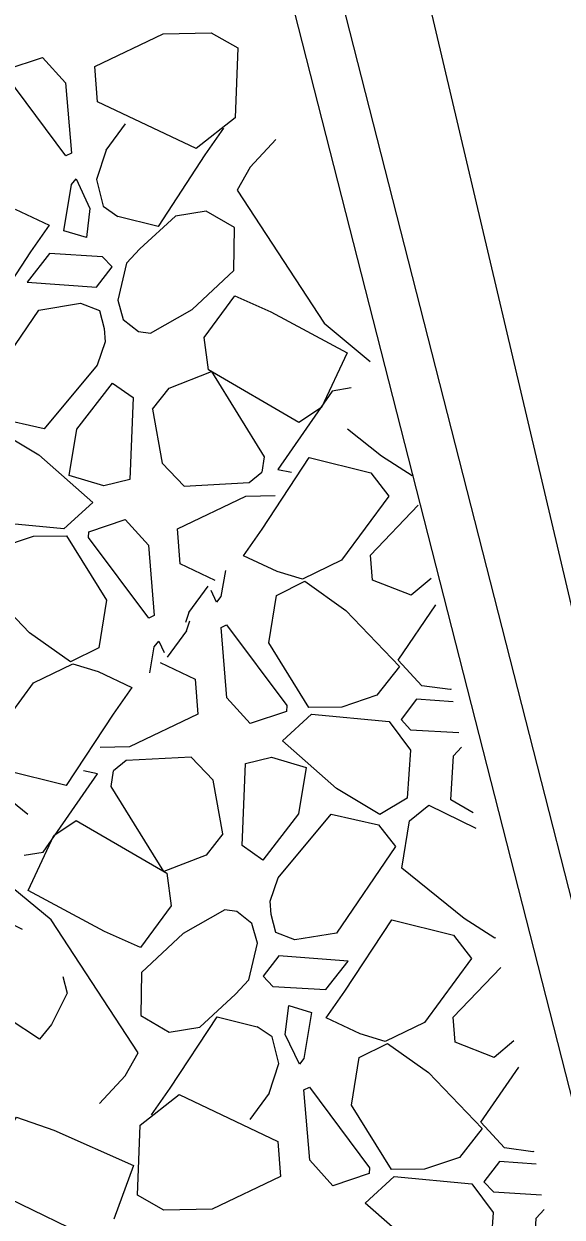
# Model space of a CAD drawing. Extents: x 3040896 to 3051146, y 687568 to 732976.
# Drawn here: x 3043984.21 to 3043996.34, y 721963.86 to 721990.78 of the extents above; entities that cross this region are included whole.
import ezdxf

# ---------------------------------------------------------------- set-up
doc = ezdxf.new("R2010")
doc.units = 0
for name, color, linetype in [('Default', 7, 'Continuous'), ('Exist Horizontal Alignment', 7, 'Continuous'), ('Exist Right of Way Line', 7, 'Continuous'), ('Exist Structure Major Bridge WW', 7, 'Continuous'), ('Exist Structure Minor Head and End Wall', 7, 'Continuous')]:
    doc.layers.add(name, color=color, linetype=linetype)

msp = doc.modelspace()

# ---------------------------------------------------------------- linework, layer by layer
at = {"layer": 'Default'}
for p, q in [((3043985.808, 721989.812), (3043987.351, 721990.549)), ((3043987.351, 721990.549), (3043988.436, 721990.575)), ((3043983.813, 721989.748), (3043984.631, 721990.02)), ((3043984.631, 721990.02), (3043985.152, 721989.444)), ((3043985.869, 721989.022), (3043985.808, 721989.812)), ((3043985.152, 721989.444), (3043985.283, 721987.857)), ((3043986.065, 721987.929), (3043986.502, 721988.524)), ((3043986.065, 721987.929), (3043985.845, 721987.265)), ((3043985.386, 721987.282), (3043985.701, 721986.611)), ((3043985.845, 721987.265), (3043985.995, 721986.664)), ((3043984.017, 721986.596), (3043984.778, 721986.236)), ((3043985.701, 721986.611), (3043985.623, 721985.957)), ((3043985.995, 721986.664), (3043986.332, 721986.435)), ((3043987.629, 721986.442), (3043986.821, 721985.703)), ((3043985.623, 721985.957), (3043985.111, 721986.11)), ((3043986.821, 721985.703), (3043986.521, 721985.378)), ((3043985.851, 721984.838), (3043986.198, 721985.294)), ((3043986.521, 721985.378), (3043986.332, 721984.547)), ((3043984.286, 721984.952), (3043985.851, 721984.838)), ((3043986.332, 721984.547), (3043986.452, 721984.108)), ((3043987.065, 721983.801), (3043988.006, 721984.334)), ((3043985.917, 721984.311), (3043986.018, 721983.905)), ((3043986.452, 721984.108), (3043986.797, 721983.836)), ((3043986.018, 721983.905), (3043986.044, 721983.602)), ((3043986.797, 721983.836), (3043987.065, 721983.801)), ((3043986.21, 721982.675), (3043986.673, 721982.348)), ((3043986.673, 721982.348), (3043986.599, 721980.499)), ((3043987.11, 721982.085), (3043987.328, 721980.871)), ((3043987.825, 721980.352), (3043987.328, 721980.871)), ((3043989.287, 721980.429), (3043989.572, 721980.665)), ((3043989.932, 721980.729), (3043990.247, 721980.663)), ((3043992.976, 721980.599), (3043992.964, 721980.584)), ((3043987.825, 721980.352), (3043989.287, 721980.429)), ((3043987.673, 721979.387), (3043989.216, 721980.123)), ((3043989.216, 721980.123), (3043989.877, 721980.139)), ((3043985.767, 721979.984), (3043985.109, 721979.388)), ((3043992.021, 721978.797), (3043993.097, 721979.923)), ((3043985.109, 721979.388), (3043983.36, 721979.554)), ((3043985.678, 721979.322), (3043986.496, 721979.595)), ((3043986.496, 721979.595), (3043987.017, 721979.018)), ((3043983.641, 721978.957), (3043984.427, 721979.225)), ((3043984.427, 721979.225), (3043985.174, 721979.232)), ((3043987.734, 721978.597), (3043987.673, 721979.387)), ((3043987.017, 721979.018), (3043987.148, 721977.432)), ((3043989.923, 721978.422), (3043989.162, 721978.782)), ((3043991.374, 721978.681), (3043990.49, 721978.25)), ((3043988.522, 721978.222), (3043987.734, 721978.597)), ((3043990.49, 721978.25), (3043989.923, 721978.422)), ((3043987.93, 721977.503), (3043988.367, 721978.098)), ((3043988.555, 721977.736), (3043988.432, 721977.997)), ((3043987.93, 721977.503), (3043987.855, 721977.277)), ((3043987.875, 721977.089), (3043987.438, 721976.494)), ((3043987.875, 721977.089), (3043987.95, 721977.315)), ((3043988.788, 721975.574), (3043988.658, 721977.161)), ((3043987.251, 721976.856), (3043987.373, 721976.595)), ((3043984.431, 721975.911), (3043985.315, 721976.343)), ((3043985.315, 721976.343), (3043985.882, 721976.17)), ((3043987.283, 721976.37), (3043988.071, 721975.996)), ((3043985.882, 721976.17), (3043986.643, 721975.81)), ((3043988.071, 721975.996), (3043988.132, 721975.206)), ((3043993.82, 721975.762), (3043993.178, 721975.85)), ((3043993.839, 721975.772), (3043993.82, 721975.762)), ((3043989.31, 721974.998), (3043988.788, 721975.574)), ((3043992.164, 721975.635), (3043991.379, 721975.368)), ((3043988.132, 721975.206), (3043986.589, 721974.469)), ((3043990.127, 721975.27), (3043989.31, 721974.998)), ((3043990.038, 721974.608), (3043990.696, 721975.204)), ((3043991.379, 721975.368), (3043990.631, 721975.361)), ((3043990.696, 721975.204), (3043992.445, 721975.039)), ((3043986.589, 721974.469), (3043985.929, 721974.453)), ((3043986.518, 721974.163), (3043986.234, 721973.927)), ((3043987.98, 721974.24), (3043986.518, 721974.163)), ((3043987.98, 721974.24), (3043988.478, 721973.721)), ((3043989.132, 721972.245), (3043989.206, 721974.093)), ((3043985.873, 721973.863), (3043985.558, 721973.929)), ((3043988.695, 721972.507), (3043988.478, 721973.721)), ((3043994.338, 721972.984), (3043993.838, 721973.273)), ((3043989.595, 721971.917), (3043989.132, 721972.245)), ((3043989.788, 721970.687), (3043989.761, 721970.99)), ((3043988.74, 721970.792), (3043987.799, 721970.258)), ((3043989.008, 721970.756), (3043988.74, 721970.792)), ((3043989.353, 721970.484), (3043989.008, 721970.756)), ((3043989.888, 721970.281), (3043989.788, 721970.687)), ((3043989.474, 721970.045), (3043989.353, 721970.484)), ((3043994.841, 721970.173), (3043994.829, 721970.158)), ((3043989.284, 721969.215), (3043989.474, 721970.045)), ((3043989.955, 721969.754), (3043989.607, 721969.298)), ((3043991.519, 721969.64), (3043989.955, 721969.754)), ((3043993.886, 721968.371), (3043994.962, 721969.497)), ((3043988.984, 721968.889), (3043989.284, 721969.215)), ((3043988.176, 721968.15), (3043988.984, 721968.889)), ((3043990.104, 721967.981), (3043990.183, 721968.635)), ((3043990.183, 721968.635), (3043990.694, 721968.482)), ((3043984.837, 721968.212), (3043984.564, 721967.876)), ((3043991.788, 721967.996), (3043991.027, 721968.356)), ((3043993.239, 721968.256), (3043992.355, 721967.824)), ((3043989.811, 721967.928), (3043989.473, 721968.157)), ((3043989.96, 721967.327), (3043989.811, 721967.928)), ((3043990.42, 721967.31), (3043990.104, 721967.981)), ((3043992.355, 721967.824), (3043991.788, 721967.996)), ((3043989.74, 721966.663), (3043989.96, 721967.327)), ((3043989.74, 721966.663), (3043989.303, 721966.069)), ((3043990.653, 721965.148), (3043990.523, 721966.735)), ((3043989.936, 721965.57), (3043989.997, 721964.78)), ((3043994.029, 721965.209), (3043993.244, 721964.942)), ((3043995.685, 721965.337), (3043995.043, 721965.424)), ((3043995.704, 721965.346), (3043995.685, 721965.337)), ((3043991.175, 721964.572), (3043990.653, 721965.148)), ((3043993.244, 721964.942), (3043992.496, 721964.935)), ((3043989.997, 721964.78), (3043988.454, 721964.043)), ((3043991.993, 721964.845), (3043991.175, 721964.572)), ((3043991.903, 721964.182), (3043992.561, 721964.778)), ((3043992.561, 721964.778), (3043994.31, 721964.613)), ((3043988.454, 721964.043), (3043987.369, 721964.018))]:
    msp.add_line(p, q, dxfattribs=at)
for points in [[(3043988.436, 721990.575), (3043989.034, 721990.234), (3043988.971, 721988.656), (3043988.094, 721987.964), (3043985.869, 721989.022)], [(3043985.283, 721987.857), (3043985.159, 721987.798), (3043983.803, 721989.617), (3043983.813, 721989.748)], [(3043988.714, 721988.423), (3043988.293, 721987.822), (3043987.238, 721986.209), (3043986.332, 721986.435)], [(3043989.887, 721988.169), (3043989.308, 721987.543), (3043989.018, 721987.023), (3043990.98, 721984.026), (3043992.014, 721983.165)], [(3043985.111, 721986.11), (3043985.286, 721987.154), (3043985.386, 721987.282)], [(3043988.958, 721986.185), (3043988.318, 721986.554), (3043987.629, 721986.442)], [(3043984.778, 721986.236), (3043984.357, 721985.635), (3043983.302, 721984.022), (3043981.912, 721984.369), (3043981.506, 721984.895), (3043982.566, 721986.337)], [(3043988.006, 721984.334), (3043988.94, 721985.215), (3043988.958, 721986.185)], [(3043986.198, 721985.294), (3043985.986, 721985.525), (3043984.785, 721985.597), (3043984.286, 721984.952)], [(3043988.966, 721984.646), (3043989.777, 721984.285), (3043991.495, 721983.36), (3043990.917, 721982.121), (3043990.412, 721981.783), (3043988.372, 721982.971), (3043988.276, 721983.706), (3043988.966, 721984.646)], [(3043986.044, 721983.602), (3043985.862, 721983.077), (3043984.671, 721981.64), (3043983.6, 721981.88), (3043983.22, 721982.371), (3043984.545, 721984.323), (3043985.489, 721984.476), (3043985.917, 721984.311)], [(3043987.11, 721982.085), (3043987.488, 721982.562), (3043988.44, 721982.934), (3043989.628, 721981.015), (3043989.572, 721980.665)], [(3043985.23, 721980.591), (3043985.405, 721981.635), (3043986.21, 721982.675)], [(3043991.591, 721982.566), (3043991.159, 721982.496), (3043989.932, 721980.729)], [(3043983.36, 721979.554), (3043982.88, 721980.198), (3043982.959, 721981.279), (3043983.567, 721981.645), (3043984.547, 721981.059), (3043985.767, 721979.984)], [(3043992.964, 721980.584), (3043992.27, 721981.024), (3043991.507, 721981.637)], [(3043989.162, 721978.782), (3043989.583, 721979.383), (3043990.639, 721980.995), (3043992.028, 721980.649), (3043992.435, 721980.123), (3043991.374, 721978.681)], [(3043986.599, 721980.499), (3043986.011, 721980.358), (3043985.23, 721980.591)], [(3043985.174, 721979.232), (3043986.073, 721977.779), (3043985.9, 721976.705), (3043985.262, 721976.385)], [(3043987.148, 721977.432), (3043987.024, 721977.372), (3043985.668, 721979.191), (3043985.678, 721979.322)], [(3043985.262, 721976.385), (3043984.34, 721977.044), (3043983.127, 721978.307), (3043983.641, 721978.957)], [(3043993.393, 721978.265), (3043992.943, 721977.892), (3043992.068, 721978.233), (3043992.021, 721978.797)], [(3043988.753, 721978.451), (3043988.654, 721977.864), (3043988.555, 721977.736)], [(3043990.631, 721975.361), (3043989.732, 721976.813), (3043989.905, 721977.887), (3043990.543, 721978.208)], [(3043990.543, 721978.208), (3043991.466, 721977.548), (3043992.678, 721976.285), (3043992.164, 721975.635)], [(3043993.178, 721975.85), (3043992.647, 721976.428), (3043993.499, 721977.673)], [(3043988.658, 721977.161), (3043988.781, 721977.22), (3043990.137, 721975.401), (3043990.127, 721975.27)], [(3043987.053, 721976.141), (3043987.151, 721976.728), (3043987.251, 721976.856)], [(3043986.643, 721975.81), (3043986.222, 721975.209), (3043985.167, 721973.597), (3043983.777, 721973.943), (3043983.371, 721974.469), (3043984.431, 721975.911)], [(3043993.891, 721975.483), (3043993.064, 721975.543), (3043992.716, 721975.087), (3043992.928, 721974.857), (3043994.015, 721974.791)], [(3043992.445, 721975.039), (3043992.925, 721974.395), (3043992.847, 721973.314), (3043992.238, 721972.947), (3043991.258, 721973.534), (3043990.038, 721974.608)], [(3043993.838, 721973.273), (3043993.894, 721974.269), (3043994.073, 721974.465)], [(3043989.206, 721974.093), (3043989.794, 721974.234), (3043990.576, 721974.001)], [(3043982.841, 721974.009), (3043983.536, 721973.569), (3043984.298, 721972.955)], [(3043984.214, 721972.026), (3043984.646, 721972.096), (3043985.873, 721973.863)], [(3043988.695, 721972.507), (3043988.317, 721972.03), (3043987.365, 721971.658), (3043986.177, 721973.577), (3043986.234, 721973.927)], [(3043990.576, 721974.001), (3043990.4, 721972.957), (3043989.595, 721971.917)], [(3043994.829, 721970.158), (3043994.135, 721970.598), (3043992.728, 721971.731), (3043992.901, 721972.805), (3043993.34, 721973.153), (3043994.4, 721972.638)], [(3043986.839, 721969.946), (3043986.029, 721970.307), (3043984.31, 721971.232), (3043984.888, 721972.471), (3043985.393, 721972.81), (3043987.433, 721971.621), (3043987.529, 721970.887), (3043986.839, 721969.946)], [(3043989.761, 721970.99), (3043989.943, 721971.516), (3043991.134, 721972.953), (3043992.206, 721972.712), (3043992.585, 721972.221), (3043991.26, 721970.269), (3043990.317, 721970.116), (3043989.888, 721970.281)], [(3043985.918, 721966.423), (3043986.497, 721967.05), (3043986.788, 721967.569), (3043984.825, 721970.566), (3043983.791, 721971.427)], [(3043984.564, 721967.876), (3043983.876, 721968.326), (3043982.485, 721969.479), (3043982.673, 721970.55), (3043983.118, 721970.892), (3043984.17, 721970.362)], [(3043991.027, 721968.356), (3043991.448, 721968.957), (3043992.504, 721970.57), (3043993.893, 721970.223), (3043994.3, 721969.697), (3043993.239, 721968.256)], [(3043987.799, 721970.258), (3043986.865, 721969.378), (3043986.848, 721968.408)], [(3043989.607, 721969.298), (3043989.819, 721969.068), (3043991.02, 721968.995), (3043991.519, 721969.64)], [(3043985.088, 721969.288), (3043985.187, 721968.913), (3043984.837, 721968.212)], [(3043990.694, 721968.482), (3043990.519, 721967.438), (3043990.42, 721967.31)], [(3043986.848, 721968.408), (3043987.488, 721968.038), (3043988.176, 721968.15)], [(3043987.091, 721966.169), (3043987.512, 721966.771), (3043988.568, 721968.383), (3043989.473, 721968.157)], [(3043995.258, 721967.839), (3043994.808, 721967.466), (3043993.933, 721967.807), (3043993.886, 721968.371)], [(3043992.496, 721964.935), (3043991.597, 721966.387), (3043991.77, 721967.461), (3043992.408, 721967.782)], [(3043992.408, 721967.782), (3043993.331, 721967.122), (3043994.543, 721965.859), (3043994.029, 721965.209)], [(3043995.043, 721965.424), (3043994.512, 721966.002), (3043995.364, 721967.247)], [(3043987.369, 721964.018), (3043986.772, 721964.358), (3043986.834, 721965.937), (3043987.712, 721966.628), (3043989.936, 721965.57)], [(3043990.523, 721966.735), (3043990.646, 721966.794), (3043992.002, 721964.975), (3043991.993, 721964.845)], [(3043985.219, 721963.633), (3043983.599, 721964.41), (3043983.439, 721965.133), (3043984.045, 721966.12), (3043984.887, 721965.822), (3043986.685, 721965.031), (3043986.239, 721963.815)], [(3043995.756, 721965.057), (3043994.929, 721965.118), (3043994.581, 721964.661), (3043994.793, 721964.431), (3043995.88, 721964.365)], [(3043994.31, 721964.613), (3043994.79, 721963.969), (3043994.712, 721962.888), (3043994.103, 721962.521), (3043993.123, 721963.108), (3043991.903, 721964.182)], [(3043995.703, 721962.847), (3043995.759, 721963.843), (3043995.938, 721964.039)]]:
    msp.add_lwpolyline(points, dxfattribs=at)
at = {"layer": 'Exist Horizontal Alignment'}
msp.add_arc((3047143.478, 722946.481), 3274.364, 179.827486, 209.692497, dxfattribs=at)
at = {"layer": 'Exist Right of Way Line'}
for radius in [3324.364, 3224.364]:
    msp.add_arc((3047143.478, 722946.481), radius, 179.827486, 209.692497, dxfattribs=at)
at = {"layer": 'Exist Structure Major Bridge WW'}
for points in [[(3044009.351, 721920.923), (3043990.063, 721996.475), (3043966.392, 722130.806)], [(3044008.285, 721920.651), (3043988.987, 721996.243), (3043965.309, 722130.615)]]:
    msp.add_lwpolyline(points, dxfattribs=at)
at = {"layer": 'Exist Structure Minor Head and End Wall'}
msp.add_lwpolyline([(3043975.643, 722085.903), (3043976.968, 722078.584), (3043977.107, 722077.332), (3043977.434, 722075.466), (3043980.136, 722060.412), (3043984.608, 722036.624), (3043989.883, 722007.512), (3043992.964, 721992.867), (3043996.986, 721975.81), (3044002.991, 721952.162), (3044009.558, 721925.718), (3044010.074, 721923.846)], dxfattribs=at)
msp.add_lwpolyline([(3043975.643, 722085.903), (3043976.968, 722078.584), (3043977.107, 722077.332), (3043977.434, 722075.466), (3043980.136, 722060.412), (3043984.608, 722036.624), (3043989.883, 722007.512), (3043992.964, 721992.867), (3043996.986, 721975.81), (3044002.991, 721952.162), (3044009.558, 721925.718), (3044010.074, 721923.846)], dxfattribs=at)

doc.saveas('drawing.dxf')
